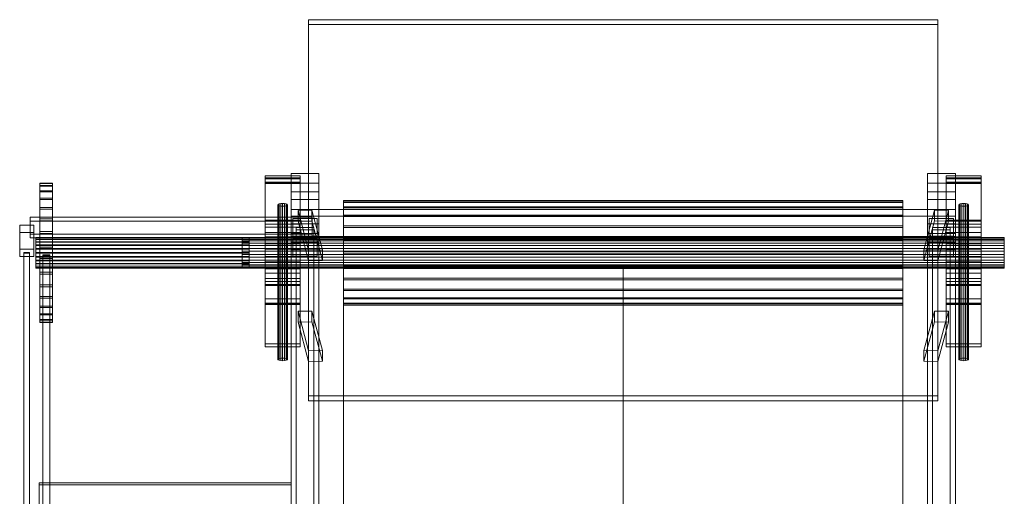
# Model space of a CAD drawing. Header units: millimetres. Extents: x -2233 to 61924, y -68080 to 6847.
# Tile 926 of 1022: x 60198 to 61606, y -11585 to -10903. Entities that reach past the tile are written whole.
import ezdxf

# ---------------------------------------------------------------- set-up
doc = ezdxf.new("R2010")
doc.units = ezdxf.units.MM
doc.layers.add('superior_C08', color=7, linetype='Continuous', lineweight=0)

msp = doc.modelspace()

# ---------------------------------------------------------------- linework, layer by layer
at = {"layer": 'superior_C08'}
for p, q in [((60611.134, -11441.687), (60611.134, -10903.38)), ((60611.134, -10903.38), (61511.134, -10903.38)), ((60611.134, -10910.271), (60611.134, -10903.38)), ((61511.134, -10910.271), (60611.134, -10910.271)), ((60611.134, -10910.271), (60611.134, -11448.578)), ((61511.134, -10903.38), (61511.134, -11441.687)), ((61511.134, -10903.38), (61511.134, -10910.271)), ((61511.134, -11448.578), (61511.134, -10910.271)), ((60227.134, -11137.535), (60227.134, -11137.236)), ((60227.134, -11137.236), (60227.134, -11140.766)), ((60245.134, -11137.236), (60227.134, -11137.236)), ((60245.134, -11137.236), (60245.134, -11137.535)), ((60245.134, -11140.766), (60245.134, -11137.236)), ((60549.134, -11367.3), (60549.134, -11126.984)), ((60549.134, -11126.984), (60599.134, -11126.984)), ((60549.134, -11131.119), (60549.134, -11126.984)), ((60549.134, -11302.733), (60549.134, -11129.706)), ((60549.134, -11129.706), (60599.134, -11129.706)), ((60549.134, -11136.597), (60549.134, -11129.706)), ((60599.134, -11131.119), (60549.134, -11131.119)), ((60549.134, -11131.119), (60549.134, -11371.434)), ((60549.134, -11309.073), (60549.134, -11136.045)), ((60549.134, -11136.045), (60599.134, -11136.045)), ((60549.134, -11137.699), (60549.134, -11136.045)), ((60599.134, -11136.597), (60549.134, -11136.597)), ((60549.134, -11136.597), (60549.134, -11309.624)), ((60626.134, -11123.452), (60586.134, -11123.452)), ((60586.134, -11123.452), (60586.134, -11137.234)), ((60586.134, -11195.547), (60586.134, -11123.452)), ((60586.134, -11137.234), (60626.134, -11137.234)), ((60586.134, -11137.234), (60586.134, -11209.328)), ((60599.134, -11126.984), (60599.134, -11367.3)), ((60599.134, -11126.984), (60599.134, -11131.119)), ((60599.134, -11129.706), (60599.134, -11302.733)), ((60599.134, -11129.706), (60599.134, -11136.597)), ((60599.134, -11371.434), (60599.134, -11131.119)), ((60599.134, -11136.045), (60599.134, -11309.073)), ((60599.134, -11136.045), (60599.134, -11137.699)), ((60599.134, -11309.624), (60599.134, -11136.597)), ((60626.134, -11137.234), (60626.134, -11123.452)), ((60626.134, -11195.547), (60626.134, -11123.452)), ((60626.134, -11209.328), (60626.134, -11137.234)), ((61536.134, -11123.452), (61496.134, -11123.452)), ((61496.134, -11123.452), (61496.134, -11137.234)), ((61496.134, -11195.547), (61496.134, -11123.452)), ((61496.134, -11137.234), (61536.134, -11137.234)), ((61496.134, -11137.234), (61496.134, -11209.328)), ((61523.134, -11367.3), (61523.134, -11126.984)), ((61523.134, -11126.984), (61573.134, -11126.984)), ((61523.134, -11131.119), (61523.134, -11126.984)), ((61523.134, -11302.733), (61523.134, -11129.706)), ((61523.134, -11129.706), (61573.134, -11129.706)), ((61523.134, -11136.597), (61523.134, -11129.706)), ((61573.134, -11131.119), (61523.134, -11131.119)), ((61523.134, -11131.119), (61523.134, -11371.434)), ((61523.134, -11309.073), (61523.134, -11136.045)), ((61523.134, -11136.045), (61573.134, -11136.045)), ((61523.134, -11137.699), (61523.134, -11136.045)), ((61573.134, -11136.597), (61523.134, -11136.597)), ((61523.134, -11136.597), (61523.134, -11309.624)), ((61536.134, -11137.234), (61536.134, -11123.452)), ((61536.134, -11195.547), (61536.134, -11123.452)), ((61536.134, -11209.328), (61536.134, -11137.234)), ((61573.134, -11126.984), (61573.134, -11367.3)), ((61573.134, -11126.984), (61573.134, -11131.119)), ((61573.134, -11129.706), (61573.134, -11302.733)), ((61573.134, -11129.706), (61573.134, -11136.597)), ((61573.134, -11371.434), (61573.134, -11131.119)), ((61573.134, -11136.045), (61573.134, -11309.073)), ((61573.134, -11136.045), (61573.134, -11137.699)), ((61573.134, -11309.624), (61573.134, -11136.597)), ((60227.134, -11141.653), (60227.134, -11137.535)), ((60245.134, -11137.535), (60227.134, -11137.535)), ((60227.134, -11140.766), (60227.134, -11147.99)), ((60227.134, -11140.766), (60245.134, -11140.766)), ((60227.134, -11149.43), (60227.134, -11141.653)), ((60245.134, -11141.653), (60227.134, -11141.653)), ((60227.134, -11147.99), (60227.134, -11158.631)), ((60245.134, -11147.99), (60227.134, -11147.99)), ((60227.134, -11160.569), (60227.134, -11149.43)), ((60245.134, -11149.43), (60227.134, -11149.43)), ((60245.134, -11137.535), (60245.134, -11141.653)), ((60245.134, -11147.99), (60245.134, -11140.766)), ((60245.134, -11141.653), (60245.134, -11149.43)), ((60245.134, -11158.631), (60245.134, -11147.99)), ((60245.134, -11149.43), (60245.134, -11160.569)), ((60599.134, -11137.699), (60549.134, -11137.699)), ((60549.134, -11137.699), (60549.134, -11310.726)), ((60626.134, -11149.637), (60586.134, -11149.637)), ((60586.134, -11149.637), (60586.134, -11160.663)), ((60586.134, -11221.732), (60586.134, -11149.637)), ((60599.134, -11310.726), (60599.134, -11137.699)), ((60626.134, -11160.663), (60626.134, -11149.637)), ((60626.134, -11221.732), (60626.134, -11149.637)), ((61536.134, -11149.637), (61496.134, -11149.637)), ((61496.134, -11149.637), (61496.134, -11160.663)), ((61496.134, -11221.732), (61496.134, -11149.637)), ((61573.134, -11137.699), (61523.134, -11137.699)), ((61523.134, -11137.699), (61523.134, -11310.726)), ((61536.134, -11160.663), (61536.134, -11149.637)), ((61536.134, -11221.732), (61536.134, -11149.637)), ((61573.134, -11310.726), (61573.134, -11137.699)), ((60227.134, -11158.631), (60227.134, -11172.28)), ((60245.134, -11158.631), (60227.134, -11158.631)), ((60227.134, -11174.641), (60227.134, -11160.569)), ((60245.134, -11160.569), (60227.134, -11160.569)), ((60245.134, -11172.28), (60245.134, -11158.631)), ((60245.134, -11160.569), (60245.134, -11174.641)), ((60586.134, -11160.663), (60626.134, -11160.663)), ((60586.134, -11160.663), (60586.134, -11232.758)), ((60626.134, -11232.758), (60626.134, -11160.663)), ((60661.134, -11161.904), (60661.134, -11164.12)), ((60661.134, -11164.798), (60661.134, -11161.904)), ((60661.134, -11161.904), (61461.134, -11161.904)), ((60661.134, -11164.12), (60661.134, -11171.296)), ((60661.134, -11164.12), (61461.134, -11164.12)), ((60661.134, -11172.605), (60661.134, -11164.798)), ((61461.134, -11164.798), (60661.134, -11164.798)), ((61461.134, -11164.12), (61461.134, -11161.904)), ((61461.134, -11161.904), (61461.134, -11164.798)), ((61461.134, -11171.296), (61461.134, -11164.12)), ((61461.134, -11164.798), (61461.134, -11172.605)), ((61496.134, -11160.663), (61536.134, -11160.663)), ((61496.134, -11160.663), (61496.134, -11232.758)), ((61536.134, -11232.758), (61536.134, -11160.663)), ((60227.134, -11172.28), (60227.134, -11188.411)), ((60245.134, -11172.28), (60227.134, -11172.28)), ((60227.134, -11191.105), (60227.134, -11174.641)), ((60245.134, -11174.641), (60227.134, -11174.641)), ((60245.134, -11188.411), (60245.134, -11172.28)), ((60245.134, -11174.641), (60245.134, -11191.105)), ((60567.667, -11167.453), (60567.134, -11168.191)), ((60567.134, -11168.191), (60567.667, -11168.929)), ((60567.134, -11168.191), (60567.134, -11389.281)), ((60569.184, -11166.827), (60567.667, -11167.453)), ((60567.667, -11388.543), (60567.667, -11167.453)), ((60567.667, -11168.929), (60569.184, -11169.555)), ((60567.667, -11390.019), (60567.667, -11168.929)), ((60571.455, -11166.408), (60569.184, -11166.827)), ((60569.184, -11387.917), (60569.184, -11166.827)), ((60569.184, -11169.555), (60571.455, -11169.974)), ((60569.184, -11390.645), (60569.184, -11169.555)), ((60574.134, -11166.261), (60571.455, -11166.408)), ((60571.455, -11387.499), (60571.455, -11166.408)), ((60571.455, -11169.974), (60574.134, -11170.12)), ((60571.455, -11391.064), (60571.455, -11169.974)), ((60576.813, -11166.408), (60574.134, -11166.261)), ((60574.134, -11387.352), (60574.134, -11166.261)), ((60574.134, -11170.12), (60576.813, -11169.974)), ((60574.134, -11391.211), (60574.134, -11170.12)), ((60579.084, -11166.827), (60576.813, -11166.408)), ((60576.813, -11387.499), (60576.813, -11166.408)), ((60576.813, -11169.974), (60579.084, -11169.555)), ((60576.813, -11391.064), (60576.813, -11169.974)), ((60580.601, -11167.453), (60579.084, -11166.827)), ((60579.084, -11387.917), (60579.084, -11166.827)), ((60579.084, -11169.555), (60580.601, -11168.929)), ((60579.084, -11390.645), (60579.084, -11169.555)), ((60581.134, -11168.191), (60580.601, -11167.453)), ((60580.601, -11388.543), (60580.601, -11167.453)), ((60580.601, -11168.929), (60581.134, -11168.191)), ((60580.601, -11390.019), (60580.601, -11168.929)), ((60581.134, -11389.281), (60581.134, -11168.191)), ((60586.134, -11213.394), (60586.134, -11174.943)), ((60586.134, -11174.943), (61536.134, -11174.943)), ((60586.134, -11184.59), (60586.134, -11174.943)), ((60596.161, -11176.379), (60616.107, -11175.976)), ((60596.161, -11191.759), (60596.161, -11176.379)), ((60611.161, -11232.884), (60596.161, -11176.379)), ((60616.107, -11175.976), (60616.107, -11191.357)), ((60616.107, -11175.976), (60631.107, -11232.482)), ((60661.134, -11171.296), (60661.134, -11182.942)), ((60661.134, -11171.296), (61461.134, -11171.296)), ((60661.134, -11184.793), (60661.134, -11172.605)), ((60661.134, -11172.605), (61461.134, -11172.605)), ((61461.134, -11182.942), (61461.134, -11171.296)), ((61461.134, -11172.605), (61461.134, -11184.793)), ((61491.161, -11232.482), (61506.161, -11175.976)), ((61506.161, -11175.976), (61526.107, -11176.379)), ((61506.161, -11191.357), (61506.161, -11175.976)), ((61526.107, -11176.379), (61511.107, -11232.884)), ((61526.107, -11176.379), (61526.107, -11191.759)), ((61536.134, -11174.943), (61536.134, -11213.394)), ((61536.134, -11174.943), (61536.134, -11184.59)), ((61541.667, -11167.453), (61541.134, -11168.191)), ((61541.134, -11168.191), (61541.667, -11168.929)), ((61541.134, -11168.191), (61541.134, -11389.281)), ((61543.184, -11166.827), (61541.667, -11167.453)), ((61541.667, -11388.543), (61541.667, -11167.453)), ((61541.667, -11168.929), (61543.184, -11169.555)), ((61541.667, -11390.019), (61541.667, -11168.929)), ((61545.455, -11166.408), (61543.184, -11166.827)), ((61543.184, -11387.917), (61543.184, -11166.827)), ((61543.184, -11169.555), (61545.455, -11169.974)), ((61543.184, -11390.645), (61543.184, -11169.555)), ((61548.134, -11166.261), (61545.455, -11166.408)), ((61545.455, -11387.499), (61545.455, -11166.408)), ((61545.455, -11169.974), (61548.134, -11170.12)), ((61545.455, -11391.064), (61545.455, -11169.974)), ((61550.813, -11166.408), (61548.134, -11166.261)), ((61548.134, -11387.352), (61548.134, -11166.261)), ((61548.134, -11170.12), (61550.813, -11169.974)), ((61548.134, -11391.211), (61548.134, -11170.12)), ((61553.084, -11166.827), (61550.813, -11166.408)), ((61550.813, -11387.499), (61550.813, -11166.408)), ((61550.813, -11169.974), (61553.084, -11169.555)), ((61550.813, -11391.064), (61550.813, -11169.974)), ((61554.601, -11167.453), (61553.084, -11166.827)), ((61553.084, -11387.917), (61553.084, -11166.827)), ((61553.084, -11169.555), (61554.601, -11168.929)), ((61553.084, -11390.645), (61553.084, -11169.555)), ((61555.134, -11168.191), (61554.601, -11167.453)), ((61554.601, -11388.543), (61554.601, -11167.453)), ((61554.601, -11168.929), (61555.134, -11168.191)), ((61554.601, -11390.019), (61554.601, -11168.929)), ((61555.134, -11389.281), (61555.134, -11168.191)), ((60213.134, -11210.07), (60213.134, -11186.038)), ((60213.134, -11186.038), (60616.134, -11186.038)), ((60213.134, -11191.551), (60213.134, -11186.038)), ((60616.134, -11191.551), (60213.134, -11191.551)), ((60213.134, -11191.551), (60213.134, -11215.582)), ((60227.134, -11188.411), (60227.134, -11206.406)), ((60245.134, -11188.411), (60227.134, -11188.411)), ((60227.134, -11209.328), (60227.134, -11191.105)), ((60245.134, -11191.105), (60227.134, -11191.105)), ((60245.134, -11206.406), (60245.134, -11188.411)), ((60245.134, -11191.105), (60245.134, -11209.328)), ((60549.134, -11190.194), (60549.134, -11195.785)), ((60549.134, -11191.713), (60549.134, -11190.194)), ((60549.134, -11190.194), (60599.134, -11190.194)), ((60549.134, -11200.11), (60549.134, -11191.713)), ((60599.134, -11191.713), (60549.134, -11191.713)), ((61536.134, -11184.59), (60586.134, -11184.59)), ((60586.134, -11184.59), (60586.134, -11223.041)), ((60588.634, -11188.019), (60623.634, -11188.019)), ((60588.634, -11216.856), (60588.634, -11188.019)), ((60588.634, -11212.826), (60588.634, -11188.019)), ((60616.107, -11191.357), (60596.161, -11191.759)), ((60596.161, -11191.759), (60611.161, -11248.264)), ((60599.134, -11195.785), (60599.134, -11190.194)), ((60599.134, -11190.194), (60599.134, -11191.713)), ((60599.134, -11191.713), (60599.134, -11200.11)), ((60616.107, -11191.357), (60631.107, -11247.862)), ((60616.134, -11186.038), (60616.134, -11210.07)), ((60616.134, -11186.038), (60616.134, -11191.551)), ((60616.134, -11215.582), (60616.134, -11191.551)), ((60623.634, -11188.019), (60623.634, -11216.856)), ((60623.634, -11188.019), (60623.634, -11212.826)), ((60661.134, -11182.942), (60661.134, -11198.264)), ((60661.134, -11182.942), (61461.134, -11182.942)), ((60661.134, -11200.531), (60661.134, -11184.793)), ((60661.134, -11184.793), (61461.134, -11184.793)), ((61461.134, -11198.264), (61461.134, -11182.942)), ((61461.134, -11184.793), (61461.134, -11200.531)), ((61506.161, -11191.357), (61491.161, -11247.862)), ((61498.634, -11188.019), (61533.634, -11188.019)), ((61498.634, -11216.856), (61498.634, -11188.019)), ((61498.634, -11212.826), (61498.634, -11188.019)), ((61526.107, -11191.759), (61506.161, -11191.357)), ((61526.107, -11191.759), (61511.107, -11248.264)), ((61523.134, -11190.194), (61523.134, -11195.785)), ((61523.134, -11191.713), (61523.134, -11190.194)), ((61523.134, -11190.194), (61573.134, -11190.194)), ((61523.134, -11200.11), (61523.134, -11191.713)), ((61573.134, -11191.713), (61523.134, -11191.713)), ((61533.634, -11188.019), (61533.634, -11216.856)), ((61533.634, -11188.019), (61533.634, -11212.826)), ((61536.134, -11223.041), (61536.134, -11184.59)), ((61573.134, -11195.785), (61573.134, -11190.194)), ((61573.134, -11190.194), (61573.134, -11191.713)), ((61573.134, -11191.713), (61573.134, -11200.11)), ((60198.134, -11207.97), (60198.134, -11197.368)), ((60198.134, -11197.368), (60218.134, -11197.368)), ((60198.134, -11197.368), (60198.134, -11231.591)), ((60218.134, -11197.368), (60218.134, -11207.97)), ((60218.134, -11231.591), (60218.134, -11197.368)), ((60227.134, -11206.406), (60227.134, -11225.572)), ((60245.134, -11206.406), (60227.134, -11206.406)), ((60245.134, -11225.572), (60245.134, -11206.406)), ((60549.134, -11195.785), (60549.134, -11207.634)), ((60549.134, -11195.785), (60599.134, -11195.785)), ((60549.134, -11214.106), (60549.134, -11200.11)), ((60549.134, -11200.11), (60599.134, -11200.11)), ((60549.134, -11207.634), (60549.134, -11223.937)), ((60549.134, -11207.634), (60599.134, -11207.634)), ((60626.134, -11195.547), (60586.134, -11195.547)), ((60586.134, -11195.547), (60586.134, -11209.328)), ((60586.134, -11718.112), (60586.134, -11195.547)), ((60618.634, -11200.713), (60593.634, -11200.713)), ((60593.634, -11200.713), (60593.634, -11204.161)), ((60593.634, -11748.087), (60593.634, -11200.713)), ((60593.634, -11204.161), (60618.634, -11204.161)), ((60593.634, -11204.161), (60593.634, -11751.535)), ((60599.134, -11207.634), (60599.134, -11195.785)), ((60599.134, -11200.11), (60599.134, -11214.106)), ((60599.134, -11223.937), (60599.134, -11207.634)), ((60618.634, -11204.161), (60618.634, -11200.713)), ((60618.634, -11748.087), (60618.634, -11200.713)), ((60618.634, -11751.535), (60618.634, -11204.161)), ((60626.134, -11209.328), (60626.134, -11195.547)), ((60626.134, -11718.112), (60626.134, -11195.547)), ((60661.134, -11198.264), (60661.134, -11216.219)), ((60661.134, -11198.264), (61461.134, -11198.264)), ((60661.134, -11218.748), (60661.134, -11200.531)), ((60661.134, -11200.531), (61461.134, -11200.531)), ((61461.134, -11216.219), (61461.134, -11198.264)), ((61461.134, -11200.531), (61461.134, -11218.748)), ((61536.134, -11195.547), (61496.134, -11195.547)), ((61496.134, -11195.547), (61496.134, -11209.328)), ((61496.134, -11718.112), (61496.134, -11195.547)), ((61528.634, -11200.713), (61503.634, -11200.713)), ((61503.634, -11200.713), (61503.634, -11204.161)), ((61503.634, -11748.087), (61503.634, -11200.713)), ((61503.634, -11204.161), (61528.634, -11204.161)), ((61503.634, -11204.161), (61503.634, -11751.535)), ((61523.134, -11195.785), (61523.134, -11207.634)), ((61523.134, -11195.785), (61573.134, -11195.785)), ((61523.134, -11214.106), (61523.134, -11200.11)), ((61523.134, -11200.11), (61573.134, -11200.11)), ((61523.134, -11207.634), (61523.134, -11223.937)), ((61523.134, -11207.634), (61573.134, -11207.634)), ((61528.634, -11204.161), (61528.634, -11200.713)), ((61528.634, -11748.087), (61528.634, -11200.713)), ((61528.634, -11751.535), (61528.634, -11204.161)), ((61536.134, -11209.328), (61536.134, -11195.547)), ((61536.134, -11718.112), (61536.134, -11195.547)), ((61573.134, -11207.634), (61573.134, -11195.785)), ((61573.134, -11200.11), (61573.134, -11214.106)), ((61573.134, -11223.937), (61573.134, -11207.634)), ((60218.134, -11207.97), (60198.134, -11207.97)), ((60198.134, -11207.97), (60198.134, -11242.193)), ((60616.134, -11210.07), (60213.134, -11210.07)), ((60213.134, -11210.07), (60213.134, -11215.582)), ((60213.134, -11215.582), (60616.134, -11215.582)), ((60218.134, -11207.97), (60218.134, -11242.193)), ((60221.134, -11215.546), (60221.134, -11214.895)), ((60221.134, -11214.895), (60221.134, -11215.744)), ((60526.134, -11214.895), (60221.134, -11214.895)), ((60221.134, -11217.65), (60221.134, -11215.546)), ((60526.134, -11215.546), (60221.134, -11215.546)), ((60221.134, -11215.744), (60221.134, -11218.034)), ((60221.134, -11215.744), (60526.134, -11215.744)), ((60221.134, -11221.067), (60221.134, -11217.65)), ((60526.134, -11217.65), (60221.134, -11217.65)), ((60221.134, -11218.034), (60221.134, -11221.61)), ((60526.134, -11218.034), (60221.134, -11218.034)), ((60221.134, -11225.561), (60221.134, -11221.067)), ((60526.134, -11221.067), (60221.134, -11221.067)), ((60221.134, -11221.61), (60221.134, -11226.226)), ((60526.134, -11221.61), (60221.134, -11221.61)), ((60227.134, -11228.611), (60227.134, -11209.328)), ((60245.134, -11209.328), (60227.134, -11209.328)), ((60245.134, -11209.328), (60245.134, -11228.611)), ((60516.134, -11215.034), (60516.134, -11217.65)), ((60516.134, -11215.744), (60516.134, -11215.034)), ((60516.134, -11215.034), (61606.134, -11215.034)), ((60516.134, -11219.675), (60516.134, -11215.744)), ((61606.134, -11215.744), (60516.134, -11215.744)), ((60516.134, -11217.65), (60516.134, -11223.197)), ((60516.134, -11217.65), (61606.134, -11217.65)), ((60516.134, -11226.226), (60516.134, -11219.675)), ((60516.134, -11219.675), (61606.134, -11219.675)), ((60526.134, -11214.895), (60526.134, -11215.546)), ((60526.134, -11215.744), (60526.134, -11214.895)), ((60526.134, -11215.546), (60526.134, -11217.65)), ((60526.134, -11218.034), (60526.134, -11215.744)), ((60526.134, -11217.65), (60526.134, -11221.067)), ((60526.134, -11221.61), (60526.134, -11218.034)), ((60526.134, -11221.067), (60526.134, -11225.561)), ((60526.134, -11226.226), (60526.134, -11221.61)), ((60549.134, -11231.572), (60549.134, -11214.106)), ((60549.134, -11214.106), (60599.134, -11214.106)), ((60586.134, -11209.328), (60626.134, -11209.328)), ((60586.134, -11209.328), (60586.134, -11731.894)), ((61536.134, -11213.394), (60586.134, -11213.394)), ((60586.134, -11213.394), (60586.134, -11223.041)), ((60626.134, -11221.732), (60586.134, -11221.732)), ((60586.134, -11221.732), (60586.134, -11232.758)), ((60586.134, -11744.298), (60586.134, -11221.732)), ((60588.634, -11212.826), (60588.634, -11241.664)), ((60623.634, -11212.826), (60588.634, -11212.826)), ((60623.634, -11216.856), (60588.634, -11216.856)), ((60588.634, -11216.856), (60588.634, -11241.664)), ((60599.134, -11214.106), (60599.134, -11231.572)), ((60616.134, -11215.582), (60616.134, -11210.07)), ((60623.634, -11241.664), (60623.634, -11212.826)), ((60623.634, -11216.856), (60623.634, -11241.664)), ((60626.134, -11731.894), (60626.134, -11209.328)), ((60626.134, -11232.758), (60626.134, -11221.732)), ((60626.134, -11744.298), (60626.134, -11221.732)), ((61461.134, -11214.841), (60661.134, -11214.841)), ((60661.134, -11214.841), (60661.134, -15197.949)), ((60661.134, -11214.841), (60661.134, -11216.219)), ((60661.134, -15199.327), (60661.134, -11216.219)), ((60661.134, -11216.219), (61461.134, -11216.219)), ((60661.134, -11216.219), (60661.134, -11235.583)), ((60661.134, -11238.201), (60661.134, -11218.748)), ((60661.134, -11218.748), (61461.134, -11218.748)), ((61461.134, -15197.949), (61461.134, -11214.841)), ((61461.134, -11216.219), (61461.134, -11214.841)), ((61461.134, -11216.219), (61461.134, -15199.327)), ((61461.134, -11235.583), (61461.134, -11216.219)), ((61461.134, -11218.748), (61461.134, -11238.201)), ((61496.134, -11209.328), (61536.134, -11209.328)), ((61496.134, -11209.328), (61496.134, -11731.894)), ((61536.134, -11221.732), (61496.134, -11221.732)), ((61496.134, -11221.732), (61496.134, -11232.758)), ((61496.134, -11744.298), (61496.134, -11221.732)), ((61498.634, -11212.826), (61498.634, -11241.664)), ((61533.634, -11212.826), (61498.634, -11212.826)), ((61533.634, -11216.856), (61498.634, -11216.856)), ((61498.634, -11216.856), (61498.634, -11241.664)), ((61523.134, -11231.572), (61523.134, -11214.106)), ((61523.134, -11214.106), (61573.134, -11214.106)), ((61533.634, -11241.664), (61533.634, -11212.826)), ((61533.634, -11216.856), (61533.634, -11241.664)), ((61536.134, -11731.894), (61536.134, -11209.328)), ((61536.134, -11223.041), (61536.134, -11213.394)), ((61536.134, -11232.758), (61536.134, -11221.732)), ((61536.134, -11744.298), (61536.134, -11221.732)), ((61573.134, -11214.106), (61573.134, -11231.572)), ((61606.134, -11217.65), (61606.134, -11215.034)), ((61606.134, -11215.034), (61606.134, -11215.744)), ((61606.134, -11215.744), (61606.134, -11219.675)), ((61606.134, -11223.197), (61606.134, -11217.65)), ((61606.134, -11219.675), (61606.134, -11226.226)), ((60218.134, -11231.591), (60198.134, -11231.591)), ((60198.134, -11231.591), (60198.134, -11242.193)), ((60218.134, -11242.193), (60218.134, -11231.591)), ((60221.134, -11230.828), (60221.134, -11225.561)), ((60526.134, -11225.561), (60221.134, -11225.561)), ((60221.134, -11226.226), (60221.134, -11231.57)), ((60526.134, -11226.226), (60221.134, -11226.226)), ((60221.134, -11236.508), (60221.134, -11230.828)), ((60526.134, -11230.828), (60221.134, -11230.828)), ((60221.134, -11231.57), (60221.134, -11237.276)), ((60526.134, -11231.57), (60221.134, -11231.57)), ((60227.134, -11225.572), (60227.134, -11245.173)), ((60245.134, -11225.572), (60227.134, -11225.572)), ((60227.134, -11248.212), (60227.134, -11228.611)), ((60245.134, -11228.611), (60227.134, -11228.611)), ((60245.134, -11245.173), (60245.134, -11225.572)), ((60245.134, -11228.611), (60245.134, -11248.212)), ((60516.134, -11223.197), (60516.134, -11230.828)), ((60516.134, -11223.197), (61606.134, -11223.197)), ((60516.134, -11234.402), (60516.134, -11226.226)), ((60516.134, -11226.226), (61606.134, -11226.226)), ((60516.134, -11230.828), (60516.134, -11239.383)), ((60516.134, -11230.828), (61606.134, -11230.828)), ((60516.134, -11242.956), (60516.134, -11234.402)), ((60516.134, -11234.402), (61606.134, -11234.402)), ((60526.134, -11225.561), (60526.134, -11230.828)), ((60526.134, -11231.57), (60526.134, -11226.226)), ((60526.134, -11230.828), (60526.134, -11236.508)), ((60526.134, -11237.276), (60526.134, -11231.57)), ((60549.134, -11223.937), (60549.134, -11242.213)), ((60549.134, -11223.937), (60599.134, -11223.937)), ((60549.134, -11249.847), (60549.134, -11231.572)), ((60549.134, -11231.572), (60599.134, -11231.572)), ((60586.134, -11223.041), (61536.134, -11223.041)), ((60586.134, -11232.758), (60626.134, -11232.758)), ((60586.134, -11232.758), (60586.134, -11755.323)), ((60599.134, -11242.213), (60599.134, -11223.937)), ((60599.134, -11231.572), (60599.134, -11249.847)), ((60631.107, -11232.482), (60611.161, -11232.884)), ((60611.161, -11232.884), (60611.161, -11248.264)), ((60626.134, -11755.323), (60626.134, -11232.758)), ((60631.107, -11247.862), (60631.107, -11232.482)), ((60661.134, -11235.583), (60661.134, -11255.036)), ((60661.134, -11235.583), (61461.134, -11235.583)), ((61461.134, -11255.036), (61461.134, -11235.583)), ((61491.161, -11232.482), (61491.161, -11247.862)), ((61511.107, -11232.884), (61491.161, -11232.482)), ((61496.134, -11232.758), (61536.134, -11232.758)), ((61496.134, -11232.758), (61496.134, -11755.323)), ((61511.107, -11248.264), (61511.107, -11232.884)), ((61523.134, -11223.937), (61523.134, -11242.213)), ((61523.134, -11223.937), (61573.134, -11223.937)), ((61523.134, -11249.847), (61523.134, -11231.572)), ((61523.134, -11231.572), (61573.134, -11231.572)), ((61536.134, -11755.323), (61536.134, -11232.758)), ((61573.134, -11242.213), (61573.134, -11223.937)), ((61573.134, -11231.572), (61573.134, -11249.847)), ((61606.134, -11230.828), (61606.134, -11223.197)), ((61606.134, -11226.226), (61606.134, -11234.402)), ((61606.134, -11239.383), (61606.134, -11230.828)), ((61606.134, -11234.402), (61606.134, -11242.956)), ((60198.134, -11242.193), (60218.134, -11242.193)), ((60204.134, -11236.269), (60212.134, -11236.269)), ((60204.134, -11237.516), (60204.134, -11236.269)), ((60204.134, -11236.269), (60204.134, -12382.55)), ((60212.134, -11237.516), (60204.134, -11237.516)), ((60204.134, -12383.796), (60204.134, -11237.516)), ((60212.134, -11236.269), (60212.134, -11237.516)), ((60212.134, -12382.55), (60212.134, -11236.269)), ((60212.134, -12383.796), (60212.134, -11237.516)), ((60221.134, -11242.214), (60221.134, -11236.508)), ((60526.134, -11236.508), (60221.134, -11236.508)), ((60221.134, -11237.276), (60221.134, -11242.956)), ((60526.134, -11237.276), (60221.134, -11237.276)), ((60221.134, -11247.558), (60221.134, -11242.214)), ((60526.134, -11242.214), (60221.134, -11242.214)), ((60221.134, -11242.956), (60221.134, -11248.223)), ((60526.134, -11242.956), (60221.134, -11242.956)), ((60221.134, -11252.175), (60221.134, -11247.558)), ((60526.134, -11247.558), (60221.134, -11247.558)), ((60221.134, -11248.223), (60221.134, -11252.718)), ((60526.134, -11248.223), (60221.134, -11248.223)), ((60227.134, -11245.173), (60227.134, -11264.456)), ((60245.134, -11245.173), (60227.134, -11245.173)), ((60227.134, -11267.379), (60227.134, -11248.212)), ((60245.134, -11248.212), (60227.134, -11248.212)), ((60241.134, -11239.701), (60231.134, -11239.701)), ((60231.134, -11239.701), (60231.134, -11239.875)), ((60231.134, -12384.824), (60231.134, -11239.701)), ((60231.134, -11239.875), (60241.134, -11239.875)), ((60231.134, -11239.875), (60231.134, -12384.998)), ((60231.134, -11240.852), (60241.134, -11240.852)), ((60231.134, -11241.097), (60231.134, -11240.852)), ((60231.134, -11240.852), (60231.134, -12385.5)), ((60241.134, -11241.097), (60231.134, -11241.097)), ((60231.134, -12385.745), (60231.134, -11241.097)), ((60241.134, -11239.875), (60241.134, -11239.701)), ((60241.134, -12384.824), (60241.134, -11239.701)), ((60241.134, -12384.998), (60241.134, -11239.875)), ((60241.134, -11240.852), (60241.134, -11241.097)), ((60241.134, -12385.5), (60241.134, -11240.852)), ((60241.134, -12385.745), (60241.134, -11241.097)), ((60245.134, -11264.456), (60245.134, -11245.173)), ((60245.134, -11248.212), (60245.134, -11267.379)), ((60516.134, -11239.383), (60516.134, -11247.558)), ((60516.134, -11239.383), (61606.134, -11239.383)), ((60516.134, -11250.587), (60516.134, -11242.956)), ((60516.134, -11242.956), (61606.134, -11242.956)), ((60516.134, -11247.558), (60516.134, -11254.11)), ((60516.134, -11247.558), (61606.134, -11247.558)), ((60526.134, -11236.508), (60526.134, -11242.214)), ((60526.134, -11242.956), (60526.134, -11237.276)), ((60526.134, -11242.214), (60526.134, -11247.558)), ((60526.134, -11248.223), (60526.134, -11242.956)), ((60526.134, -11247.558), (60526.134, -11252.175)), ((60526.134, -11252.718), (60526.134, -11248.223)), ((60549.134, -11242.213), (60549.134, -11259.678)), ((60549.134, -11242.213), (60599.134, -11242.213)), ((60549.134, -11266.15), (60549.134, -11249.847)), ((60549.134, -11249.847), (60599.134, -11249.847)), ((60588.634, -11241.664), (60623.634, -11241.664)), ((60599.134, -11259.678), (60599.134, -11242.213)), ((60599.134, -11249.847), (60599.134, -11266.15)), ((60611.161, -11248.264), (60631.107, -11247.862)), ((60661.134, -11257.565), (60661.134, -11238.201)), ((60661.134, -11238.201), (61461.134, -11238.201)), ((61461.134, -11238.201), (61461.134, -11257.565)), ((61491.161, -11247.862), (61511.107, -11248.264)), ((61498.634, -11241.664), (61533.634, -11241.664)), ((61523.134, -11242.213), (61523.134, -11259.678)), ((61523.134, -11242.213), (61573.134, -11242.213)), ((61523.134, -11266.15), (61523.134, -11249.847)), ((61523.134, -11249.847), (61573.134, -11249.847)), ((61573.134, -11259.678), (61573.134, -11242.213)), ((61573.134, -11249.847), (61573.134, -11266.15)), ((61606.134, -11247.558), (61606.134, -11239.383)), ((61606.134, -11242.956), (61606.134, -11250.587)), ((61606.134, -11254.11), (61606.134, -11247.558)), ((60221.134, -11255.75), (60221.134, -11252.175)), ((60526.134, -11252.175), (60221.134, -11252.175)), ((60221.134, -11252.718), (60221.134, -11256.134)), ((60526.134, -11252.718), (60221.134, -11252.718)), ((60221.134, -11258.04), (60221.134, -11255.75)), ((60526.134, -11255.75), (60221.134, -11255.75)), ((60221.134, -11256.134), (60221.134, -11258.239)), ((60526.134, -11256.134), (60221.134, -11256.134)), ((60221.134, -11258.889), (60221.134, -11258.04)), ((60526.134, -11258.04), (60221.134, -11258.04)), ((60221.134, -11258.239), (60221.134, -11258.889)), ((60526.134, -11258.239), (60221.134, -11258.239)), ((60526.134, -11258.889), (60221.134, -11258.889)), ((60516.134, -11256.134), (60516.134, -11250.587)), ((60516.134, -11250.587), (61606.134, -11250.587)), ((60516.134, -11254.11), (60516.134, -11258.04)), ((60516.134, -11254.11), (61606.134, -11254.11)), ((60516.134, -11258.751), (60516.134, -11256.134)), ((60516.134, -11256.134), (61606.134, -11256.134)), ((60516.134, -11258.04), (60516.134, -11258.751)), ((60516.134, -11258.04), (61606.134, -11258.04)), ((60516.134, -11258.751), (61606.134, -11258.751)), ((60526.134, -11252.175), (60526.134, -11255.75)), ((60526.134, -11256.134), (60526.134, -11252.718)), ((60526.134, -11255.75), (60526.134, -11258.04)), ((60526.134, -11258.239), (60526.134, -11256.134)), ((60526.134, -11258.04), (60526.134, -11258.889)), ((60526.134, -11258.889), (60526.134, -11258.239)), ((60549.134, -11259.678), (60549.134, -11273.675)), ((60549.134, -11259.678), (60599.134, -11259.678)), ((60599.134, -11273.675), (60599.134, -11259.678)), ((60661.134, -11255.036), (60661.134, -11273.253)), ((60661.134, -11255.036), (61461.134, -11255.036)), ((61061.134, -11257.565), (60661.134, -11257.565)), ((60661.134, -11257.565), (60661.134, -12078.122)), ((60661.134, -11259.219), (60661.134, -11257.565)), ((60661.134, -11275.52), (60661.134, -11257.565)), ((60661.134, -11257.565), (61461.134, -11257.565)), ((60661.134, -12079.776), (60661.134, -11259.219)), ((60661.134, -11259.219), (61061.134, -11259.219)), ((61461.134, -11257.565), (61061.134, -11257.565)), ((61061.134, -11257.565), (61061.134, -12078.122)), ((61061.134, -11257.565), (61061.134, -11259.219)), ((61061.134, -12079.776), (61061.134, -11259.219)), ((61061.134, -11259.219), (61461.134, -11259.219)), ((61461.134, -11273.253), (61461.134, -11255.036)), ((61461.134, -12078.122), (61461.134, -11257.565)), ((61461.134, -11259.219), (61461.134, -11257.565)), ((61461.134, -11257.565), (61461.134, -11275.52)), ((61461.134, -12079.776), (61461.134, -11259.219)), ((61523.134, -11259.678), (61523.134, -11273.675)), ((61523.134, -11259.678), (61573.134, -11259.678)), ((61573.134, -11273.675), (61573.134, -11259.678)), ((61606.134, -11250.587), (61606.134, -11256.134)), ((61606.134, -11258.04), (61606.134, -11254.11)), ((61606.134, -11256.134), (61606.134, -11258.751)), ((61606.134, -11258.751), (61606.134, -11258.04)), ((60227.134, -11264.456), (60227.134, -11282.68)), ((60245.134, -11264.456), (60227.134, -11264.456)), ((60227.134, -11285.373), (60227.134, -11267.379)), ((60245.134, -11267.379), (60227.134, -11267.379)), ((60245.134, -11282.68), (60245.134, -11264.456)), ((60245.134, -11267.379), (60245.134, -11285.373)), ((60549.134, -11277.999), (60549.134, -11266.15)), ((60549.134, -11266.15), (60599.134, -11266.15)), ((60549.134, -11273.675), (60549.134, -11282.071)), ((60549.134, -11273.675), (60599.134, -11273.675)), ((60549.134, -11283.59), (60549.134, -11277.999)), ((60549.134, -11277.999), (60599.134, -11277.999)), ((60599.134, -11266.15), (60599.134, -11277.999)), ((60599.134, -11282.071), (60599.134, -11273.675)), ((60599.134, -11277.999), (60599.134, -11283.59)), ((60661.134, -11273.253), (60661.134, -11288.992)), ((60661.134, -11273.253), (61461.134, -11273.253)), ((60661.134, -11290.843), (60661.134, -11275.52)), ((60661.134, -11275.52), (61461.134, -11275.52)), ((61461.134, -11288.992), (61461.134, -11273.253)), ((61461.134, -11275.52), (61461.134, -11290.843)), ((61523.134, -11277.999), (61523.134, -11266.15)), ((61523.134, -11266.15), (61573.134, -11266.15)), ((61523.134, -11273.675), (61523.134, -11282.071)), ((61523.134, -11273.675), (61573.134, -11273.675)), ((61523.134, -11283.59), (61523.134, -11277.999)), ((61523.134, -11277.999), (61573.134, -11277.999)), ((61573.134, -11266.15), (61573.134, -11277.999)), ((61573.134, -11282.071), (61573.134, -11273.675)), ((61573.134, -11277.999), (61573.134, -11283.59)), ((60227.134, -11282.68), (60227.134, -11299.144)), ((60245.134, -11282.68), (60227.134, -11282.68)), ((60227.134, -11301.505), (60227.134, -11285.373)), ((60245.134, -11285.373), (60227.134, -11285.373)), ((60245.134, -11299.144), (60245.134, -11282.68)), ((60245.134, -11285.373), (60245.134, -11301.505)), ((60549.134, -11282.071), (60549.134, -11283.59)), ((60549.134, -11282.071), (60599.134, -11282.071)), ((60549.134, -11283.59), (60599.134, -11283.59)), ((60599.134, -11283.59), (60599.134, -11282.071)), ((60661.134, -11288.992), (60661.134, -11301.18)), ((60661.134, -11288.992), (61461.134, -11288.992)), ((60661.134, -11302.489), (60661.134, -11290.843)), ((60661.134, -11290.843), (61461.134, -11290.843)), ((61461.134, -11301.18), (61461.134, -11288.992)), ((61461.134, -11290.843), (61461.134, -11302.489)), ((61523.134, -11282.071), (61523.134, -11283.59)), ((61523.134, -11282.071), (61573.134, -11282.071)), ((61523.134, -11283.59), (61573.134, -11283.59)), ((61573.134, -11283.59), (61573.134, -11282.071)), ((60227.134, -11299.144), (60227.134, -11313.215)), ((60245.134, -11299.144), (60227.134, -11299.144)), ((60227.134, -11315.153), (60227.134, -11301.505)), ((60245.134, -11301.505), (60227.134, -11301.505)), ((60245.134, -11313.215), (60245.134, -11299.144)), ((60245.134, -11301.505), (60245.134, -11315.153)), ((60599.134, -11302.733), (60549.134, -11302.733)), ((60549.134, -11302.733), (60549.134, -11309.624)), ((60599.134, -11309.624), (60599.134, -11302.733)), ((60661.134, -11301.18), (60661.134, -11308.987)), ((60661.134, -11301.18), (61461.134, -11301.18)), ((60661.134, -11309.664), (60661.134, -11302.489)), ((60661.134, -11302.489), (61461.134, -11302.489)), ((61461.134, -11308.987), (61461.134, -11301.18)), ((61461.134, -11302.489), (61461.134, -11309.664)), ((61573.134, -11302.733), (61523.134, -11302.733)), ((61523.134, -11302.733), (61523.134, -11309.624)), ((61573.134, -11309.624), (61573.134, -11302.733)), ((60227.134, -11313.215), (60227.134, -11324.354)), ((60245.134, -11313.215), (60227.134, -11313.215)), ((60227.134, -11325.794), (60227.134, -11315.153)), ((60245.134, -11315.153), (60227.134, -11315.153)), ((60245.134, -11324.354), (60245.134, -11313.215)), ((60245.134, -11315.153), (60245.134, -11325.794)), ((60599.134, -11309.073), (60549.134, -11309.073)), ((60549.134, -11309.073), (60549.134, -11310.726)), ((60549.134, -11309.624), (60599.134, -11309.624)), ((60549.134, -11310.726), (60599.134, -11310.726)), ((60596.161, -11320.568), (60616.107, -11320.166)), ((60599.134, -11310.726), (60599.134, -11309.073)), ((60616.107, -11320.166), (60616.107, -11335.546)), ((60616.107, -11320.166), (60631.107, -11376.671)), ((60661.134, -11308.987), (60661.134, -11311.881)), ((60661.134, -11308.987), (61461.134, -11308.987)), ((60661.134, -11311.881), (60661.134, -11309.664)), ((60661.134, -11309.664), (61461.134, -11309.664)), ((60661.134, -11311.881), (61461.134, -11311.881)), ((61461.134, -11311.881), (61461.134, -11308.987)), ((61461.134, -11309.664), (61461.134, -11311.881)), ((61491.161, -11376.671), (61506.161, -11320.166)), ((61506.161, -11320.166), (61526.107, -11320.568)), ((61506.161, -11335.546), (61506.161, -11320.166)), ((61573.134, -11309.073), (61523.134, -11309.073)), ((61523.134, -11309.073), (61523.134, -11310.726)), ((61523.134, -11309.624), (61573.134, -11309.624)), ((61523.134, -11310.726), (61573.134, -11310.726)), ((61573.134, -11310.726), (61573.134, -11309.073)), ((60227.134, -11324.354), (60227.134, -11332.132)), ((60245.134, -11324.354), (60227.134, -11324.354)), ((60227.134, -11333.018), (60227.134, -11325.794)), ((60245.134, -11325.794), (60227.134, -11325.794)), ((60227.134, -11332.132), (60227.134, -11336.249)), ((60245.134, -11332.132), (60227.134, -11332.132)), ((60227.134, -11336.549), (60227.134, -11333.018)), ((60245.134, -11333.018), (60227.134, -11333.018)), ((60245.134, -11332.132), (60245.134, -11324.354)), ((60245.134, -11325.794), (60245.134, -11333.018)), ((60245.134, -11336.249), (60245.134, -11332.132)), ((60245.134, -11333.018), (60245.134, -11336.549)), ((60596.161, -11335.948), (60596.161, -11320.568)), ((60611.161, -11377.074), (60596.161, -11320.568)), ((61526.107, -11320.568), (61511.107, -11377.074)), ((61526.107, -11320.568), (61526.107, -11335.948)), ((60227.134, -11336.249), (60227.134, -11336.549)), ((60245.134, -11336.249), (60227.134, -11336.249)), ((60245.134, -11336.549), (60227.134, -11336.549)), ((60245.134, -11336.549), (60245.134, -11336.249)), ((60616.107, -11335.546), (60596.161, -11335.948)), ((60596.161, -11335.948), (60611.161, -11392.454)), ((60616.107, -11335.546), (60631.107, -11392.051)), ((61506.161, -11335.546), (61491.161, -11392.051)), ((61526.107, -11335.948), (61506.161, -11335.546)), ((61526.107, -11335.948), (61511.107, -11392.454)), ((60599.134, -11367.3), (60549.134, -11367.3)), ((60549.134, -11367.3), (60549.134, -11371.434)), ((60549.134, -11371.434), (60599.134, -11371.434)), ((60599.134, -11371.434), (60599.134, -11367.3)), ((61573.134, -11367.3), (61523.134, -11367.3)), ((61523.134, -11367.3), (61523.134, -11371.434)), ((61523.134, -11371.434), (61573.134, -11371.434)), ((61573.134, -11371.434), (61573.134, -11367.3)), ((60567.134, -11389.281), (60567.667, -11388.543)), ((60567.667, -11390.019), (60567.134, -11389.281)), ((60567.667, -11388.543), (60569.184, -11387.917)), ((60569.184, -11390.645), (60567.667, -11390.019)), ((60569.184, -11387.917), (60571.455, -11387.499)), ((60571.455, -11391.064), (60569.184, -11390.645)), ((60571.455, -11387.499), (60574.134, -11387.352)), ((60574.134, -11387.352), (60576.813, -11387.499)), ((60576.813, -11387.499), (60579.084, -11387.917)), ((60579.084, -11390.645), (60576.813, -11391.064)), ((60579.084, -11387.917), (60580.601, -11388.543)), ((60580.601, -11390.019), (60579.084, -11390.645)), ((60580.601, -11388.543), (60581.134, -11389.281)), ((60581.134, -11389.281), (60580.601, -11390.019)), ((60631.107, -11376.671), (60611.161, -11377.074)), ((60611.161, -11377.074), (60611.161, -11392.454)), ((60631.107, -11392.051), (60631.107, -11376.671)), ((61491.161, -11376.671), (61491.161, -11392.051)), ((61511.107, -11377.074), (61491.161, -11376.671)), ((61511.107, -11392.454), (61511.107, -11377.074)), ((61541.134, -11389.281), (61541.667, -11388.543)), ((61541.667, -11390.019), (61541.134, -11389.281)), ((61541.667, -11388.543), (61543.184, -11387.917)), ((61543.184, -11390.645), (61541.667, -11390.019)), ((61543.184, -11387.917), (61545.455, -11387.499)), ((61545.455, -11391.064), (61543.184, -11390.645)), ((61545.455, -11387.499), (61548.134, -11387.352)), ((61548.134, -11387.352), (61550.813, -11387.499)), ((61550.813, -11387.499), (61553.084, -11387.917)), ((61553.084, -11390.645), (61550.813, -11391.064)), ((61553.084, -11387.917), (61554.601, -11388.543)), ((61554.601, -11390.019), (61553.084, -11390.645)), ((61554.601, -11388.543), (61555.134, -11389.281)), ((61555.134, -11389.281), (61554.601, -11390.019)), ((60574.134, -11391.211), (60571.455, -11391.064)), ((60576.813, -11391.064), (60574.134, -11391.211)), ((60611.161, -11392.454), (60631.107, -11392.051)), ((61491.161, -11392.051), (61511.107, -11392.454)), ((61548.134, -11391.211), (61545.455, -11391.064)), ((61550.813, -11391.064), (61548.134, -11391.211)), ((61511.134, -11441.687), (60611.134, -11441.687)), ((60611.134, -11441.687), (60611.134, -11448.578)), ((61511.134, -11448.578), (61511.134, -11441.687)), ((60611.134, -11448.578), (61511.134, -11448.578)), ((60226.134, -12459.866), (60226.134, -11565.892)), ((60226.134, -11565.892), (60586.134, -11565.892)), ((60226.134, -11568.649), (60226.134, -11565.892)), ((60586.134, -11568.649), (60226.134, -11568.649)), ((60226.134, -11568.649), (60226.134, -12462.622)), ((60586.134, -11565.892), (60586.134, -12459.866)), ((60586.134, -11565.892), (60586.134, -11568.649)), ((60586.134, -12462.622), (60586.134, -11568.649))]:
    msp.add_line(p, q, dxfattribs=at)

doc.saveas('drawing.dxf')
